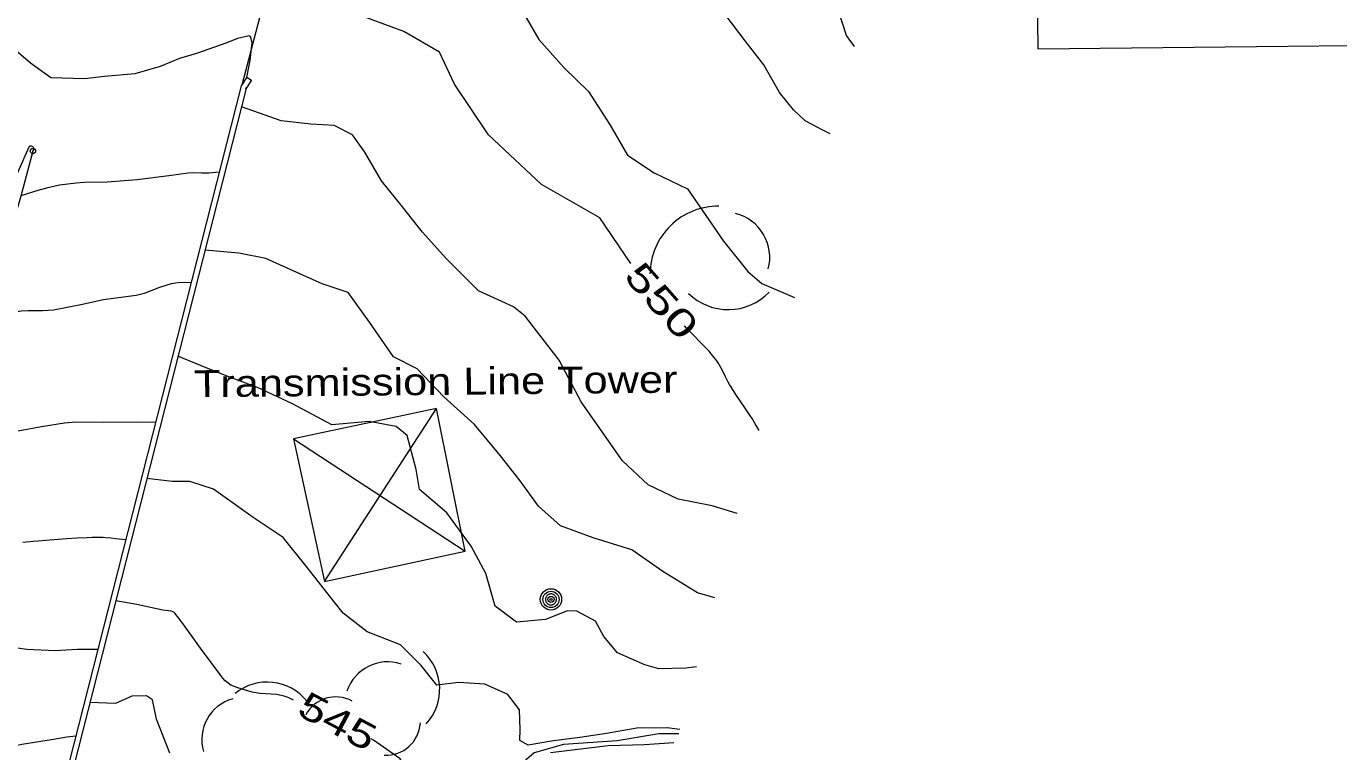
# Model space of a CAD drawing. Extents: x 2361284 to 2366480, y 6976556 to 6985346.
# Drawn here: x 2365134.5 to 2365368, y 6979955.5 to 6980084.5 of the extents above; entities that cross this region are included whole.
import ezdxf
from ezdxf.enums import TextEntityAlignment as Align

# ---------------------------------------------------------------- set-up
doc = ezdxf.new("R2010")
doc.units = 0
doc.header["$LTSCALE"] = 1.9
doc.header["$PDMODE"] = 32
doc.header["$PDSIZE"] = 0.95
for name, color, linetype, lineweight in [('12', 7, 'Continuous', 13), ('13', 7, 'Continuous', 13), ('16', 7, 'Continuous', 13), ('3', 7, 'Continuous', 13), ('4', 7, 'Continuous', 13), ('7', 7, 'Continuous', 13)]:
    doc.layers.add(name, color=color, linetype=linetype, lineweight=lineweight)

msp = doc.modelspace()

# ---------------------------------------------------------------- linework, layer by layer
at = {"layer": '12'}
for points in [[(2365242.023, 6980042.34), (2365236.485, 6980050.478), (2365226.158, 6980056.4), (2365216.724, 6980065.22), (2365210.648, 6980074.203), (2365207.984, 6980079.948), (2365201.669, 6980083.578), (2365194.905, 6980086.074)], [(2365264.846, 6980012.626), (2365264.444, 6980013.335), (2365264.17, 6980013.804), (2365263.607, 6980014.734), (2365263.214, 6980015.357), (2365262.4, 6980016.585), (2365260.731, 6980019.014), (2365259.915, 6980020.238), (2365259.56, 6980020.824), (2365259.339, 6980021.226), (2365258.924, 6980022.046), (2365258.389, 6980023.151), (2365258.113, 6980023.698), (2365257.822, 6980024.234), (2365257.668, 6980024.497), (2365257.34, 6980025.01), (2365257.164, 6980025.259), (2365256.883, 6980025.62), (2365256.324, 6980026.274), (2365255.942, 6980026.7), (2365255.159, 6980027.534), (2365254.36, 6980028.352), (2365253.285, 6980029.434), (2365252.75, 6980029.976), (2365251.958, 6980030.801), (2365251.569, 6980031.22)], [(2365152.147, 6979993.142), (2365150.969, 6979993.3), (2365150.38, 6979993.371), (2365149.497, 6979993.464), (2365148.613, 6979993.536), (2365148.171, 6979993.563), (2365147.287, 6979993.594), (2365146.845, 6979993.597), (2365146.182, 6979993.585), (2365145.267, 6979993.549), (2365143.436, 6979993.456), (2365141.605, 6979993.339), (2365137.946, 6979993.067), (2365136.582, 6979992.951), (2365135.674, 6979992.865), (2365133.857, 6979992.677)], [(2365182.028, 6979964.625), (2365181.043, 6979965.096), (2365180.376, 6979965.348), (2365178.978, 6979965.624), (2365176.071, 6979965.83), (2365174.645, 6979966.085), (2365172.086, 6979966.812), (2365170.884, 6979967.331), (2365169.854, 6979968.063), (2365169.431, 6979968.535), (2365165.47, 6979973.878), (2365163.981, 6979975.966), (2365161.977, 6979978.746), (2365160.88, 6979980.106), (2365160.702, 6979980.27), (2365160.271, 6979980.468), (2365158.755, 6979980.655), (2365154.115, 6979981.661), (2365150.379, 6979982.326)], [(2365250.569, 6979958.667), (2365247.009, 6979958.634), (2365239.6, 6979957.393), (2365230.047, 6979956.782), (2365224.81, 6979955.271), (2365218.045, 6979949.417), (2365215.027, 6979946.018), (2365213.055, 6979945.476), (2365208.815, 6979946.299), (2365206.607, 6979947.058), (2365204.861, 6979948.721), (2365201.009, 6979954.175), (2365196.257, 6979957.541), (2365195.815, 6979957.757)]]:
    msp.add_lwpolyline(points, dxfattribs=at)
at = {"layer": '13'}
for points in [[(2365221.541, 6980096.049), (2365222.164, 6980093.664), (2365222.025, 6980090.393), (2365223.07, 6980086.682), (2365225.674, 6980082.156), (2365230.172, 6980077.159), (2365234.473, 6980072.919), (2365238.379, 6980066.936), (2365241.46, 6980061.615), (2365246.17, 6980058.45), (2365252.108, 6980055.626), (2365258.517, 6980046.317), (2365262.848, 6980040.898), (2365265.321, 6980038.784), (2365271.122, 6980036.296)], [(2365281.799, 6980080.92), (2365280.39, 6980082.867), (2365277.628, 6980091.542)], [(2365277.496, 6980065.408), (2365276.049, 6980066.114), (2365273.023, 6980067.727), (2365270.994, 6980069.658), (2365268.475, 6980072.743), (2365265.678, 6980077.646), (2365262.358, 6980081.955), (2365258.793, 6980086.641)], [(2365173.695, 6980075.452), (2365174.287, 6980078.427), (2365174.666, 6980081.661), (2365174.386, 6980082.729), (2365174.125, 6980082.846), (2365172.049, 6980082.356), (2365170.136, 6980081.608), (2365167.964, 6980080.817), (2365164.734, 6980079.667), (2365161.752, 6980078.768), (2365158.305, 6980077.395), (2365153.777, 6980076.062), (2365148.392, 6980075.621), (2365144.826, 6980075.157), (2365138.833, 6980075.33), (2365135.238, 6980077.946), (2365131.81, 6980080.894), (2365127.298, 6980084.271)], [(2365260.937, 6979997.877), (2365256.514, 6979999.225), (2365250.462, 6980000.397), (2365245.088, 6980002.937), (2365240.517, 6980007.234), (2365233.198, 6980017.694), (2365229.266, 6980025.138), (2365223.201, 6980032.951), (2365221.135, 6980034.641), (2365214.938, 6980037.442), (2365209.143, 6980043.197), (2365204.958, 6980047.918), (2365201.395, 6980052.414), (2365197.681, 6980057.019), (2365194.722, 6980062.161), (2365192.533, 6980065.24), (2365189.257, 6980066.869), (2365185.113, 6980067.14), (2365179.819, 6980067.681), (2365175.986, 6980069.084), (2365172.755, 6980070.214)], [(2365168.795, 6980058.544), (2365166.967, 6980058.397), (2365165.726, 6980058.398), (2365164.07, 6980058.437), (2365163.247, 6980058.382), (2365159.83, 6980057.949), (2365154.176, 6980057.215), (2365148.881, 6980056.815), (2365144.842, 6980056.717), (2365143.355, 6980056.617), (2365140.395, 6980056.234), (2365138.049, 6980055.751), (2365136.51, 6980055.341), (2365133.473, 6980054.338)], [(2365256.96, 6979982.869), (2365253.911, 6979983.75), (2365247.724, 6979987.552), (2365242.217, 6979991.408), (2365235.298, 6979993.513), (2365229.506, 6979995.668), (2365225.572, 6979999.181), (2365222.339, 6980003.681), (2365218.827, 6980008.118), (2365214.184, 6980013.704), (2365208.777, 6980018.582), (2365203.989, 6980023.597), (2365199.789, 6980025.698), (2365195.52, 6980031.897), (2365191.72, 6980037.151), (2365187.135, 6980038.718), (2365181.399, 6980041.253), (2365177.101, 6980043.242), (2365172.282, 6980044.146), (2365166.267, 6980044.709)], [(2365163.802, 6980038.916), (2365161.434, 6980038.913), (2365160.262, 6980038.732), (2365158.174, 6980038.069), (2365155.446, 6980037.008), (2365154.042, 6980036.643), (2365148.18, 6980035.837), (2365144.158, 6980034.969), (2365139.316, 6980034.023), (2365137.401, 6980033.879), (2365134.821, 6980033.926), (2365133.538, 6980033.848), (2365130.88, 6980033.403), (2365129.566, 6980033.095), (2365127.61, 6980032.522)], [(2365253.707, 6979970.557), (2365251.829, 6979970.329), (2365246.989, 6979970.223), (2365244.512, 6979970.919), (2365239.641, 6979973.083), (2365237.214, 6979975.94), (2365235.739, 6979978.696), (2365232.43, 6979980.487), (2365230.771, 6979980.56), (2365226.855, 6979978.963), (2365221.699, 6979978.523), (2365217.872, 6979981.348), (2365216.246, 6979987.162), (2365213.63, 6979992.017), (2365209.273, 6979997.955), (2365204.404, 6980002.12), (2365203.83, 6980005.655), (2365202.212, 6980011.73), (2365200.26, 6980013.308), (2365195.468, 6980014.206), (2365188.843, 6980013.633), (2365181.806, 6980017.375), (2365175.63, 6980020.237), (2365170.501, 6980022.158), (2365166.496, 6980023.791), (2365161.455, 6980025.833)], [(2365157.467, 6980014.035), (2365154.276, 6980014.094), (2365148.248, 6980014.037), (2365143.307, 6980014.07), (2365141.243, 6980013.899), (2365137.144, 6980013.241), (2365133.32, 6980012.535), (2365132.121, 6980012.393), (2365129.701, 6980012.269), (2365127.268, 6980012.342), (2365125.646, 6980012.487), (2365122.427, 6980012.981)], [(2365250.772, 6979959.419), (2365248.518, 6979959.738), (2365243.069, 6979959.666), (2365237.708, 6979958.705), (2365232.935, 6979958), (2365228.27, 6979957.405), (2365223.767, 6979956.611), (2365222.279, 6979957.468), (2365222.31, 6979959.429), (2365222.227, 6979962.947), (2365220.161, 6979965.668), (2365216.023, 6979967.488), (2365211.38, 6979967.794), (2365207.515, 6979967.317), (2365204.731, 6979970.801), (2365201.056, 6979974.456), (2365195.104, 6979976.77), (2365190.852, 6979980.091), (2365189.253, 6979982.115), (2365184.504, 6979988.17), (2365180.164, 6979993.559), (2365174.82, 6979997.138), (2365167.751, 6980002.202), (2365163.578, 6980003.532), (2365160.417, 6980003.562), (2365155.912, 6980004.049)], [(2365147.191, 6979973.664), (2365143.521, 6979973.679), (2365139.622, 6979973.432), (2365134.59, 6979973.674), (2365133.297, 6979973.845), (2365131.577, 6979974.097), (2365130.716, 6979974.108), (2365124.652, 6979973.54), (2365121.504, 6979973.28), (2365117.256, 6979972.949), (2365111.977, 6979972.799)], [(2365159.977, 6979955.185), (2365157.639, 6979961.263), (2365156.946, 6979964.676), (2365155.83, 6979965.425), (2365153.26, 6979965.381), (2365150.313, 6979964.073), (2365145.781, 6979964.24)], [(2365143.258, 6979958.207), (2365141.649, 6979958.082), (2365139.283, 6979957.619), (2365133.681, 6979956.726), (2365126.974, 6979955.301), (2365120.466, 6979954.149), (2365119.147, 6979953.959), (2365116.509, 6979953.732), (2365113.456, 6979953.745), (2365111.42, 6979953.928), (2365107.349, 6979954.654)], [(2365249.694, 6979957.069), (2365244.467, 6979956.719), (2365237.979, 6979956.507), (2365227.72, 6979955.279)]]:
    msp.add_lwpolyline(points, dxfattribs=at)
at = {"layer": '16'}
for centre, radius, start, end in [((2365257.601, 6980040.361), 12.168, 89.47685, 179.47685), ((2365258.642, 6980043.397), 8.108, 345.49028, 75.49028), ((2365259.357, 6980044.267), 10.145, 225.82625, 315.82625), ((2365198.895, 6979966.589), 9.13, 317.49518, 47.49518), ((2365198.751, 6979963.851), 7.612, 71.62068, 161.62068), ((2365177.313, 6979958.72), 9.13, 38.72321, 128.72321), ((2365173.302, 6979957.592), 7.612, 106.05338, 196.05338), ((2365189.536, 6979959.146), 6.083, 61.38011, 151.38011), ((2365198.505, 6979960.938), 6.083, 266.75639, 356.75639)]:
    msp.add_arc(centre, radius, start, end, dxfattribs=at)
at = {"layer": '3'}
for p, q in [((2365181.84, 6980108.541), (2365172.788, 6980074.043)), ((2365173.705, 6980075.472), (2365174.51, 6980074.949))]:
    msp.add_line(p, q, dxfattribs=at)
for points in [[(2365173.705, 6980075.472), (2365172.709, 6980073.922), (2365172.711, 6980073.93)], [(2365172.711, 6980073.93), (2365040.06, 6979552.71), (2365040.135, 6979553.003)], [(2365173.641, 6980073.693), (2365040.991, 6979552.474), (2365041.014, 6979552.618)], [(2365174.51, 6980074.949), (2365173.514, 6980073.4), (2365173.641, 6980073.693)], [(2365134.895, 6980063.039), (2365134.89, 6980063.042), (2365112.009, 6980011.472), (2365092.933, 6979971.008)]]:
    msp.add_lwpolyline(points, dxfattribs=at)
for centre, radius, start, end in [((2363721.869, 6980661.044), 1518.218, 333.63328, 339.19676), ((2363721.869, 6980661.044), 1519.178, 333.63328, 339.19676), ((2371230.665, 6978402.865), 6316.887, 164.76949, 166.37948), ((2365135.29, 6980062.705), 0.518, 313.5569, 139.83789)]:
    msp.add_arc(centre, radius, start, end, dxfattribs=at)
msp.add_point((2365135.647, 6980062.329), dxfattribs=at)
at = {"layer": '4'}
msp.add_lwpolyline([(2365187.508, 6979985.749), (2365212.568, 6979991.177), (2365207.437, 6980016.519), (2365181.986, 6980011.138), (2365187.508, 6979985.749), (2365207.437, 6980016.519), (2365181.986, 6980011.138), (2365212.568, 6979991.177)], dxfattribs=at)
for radius in [1.9, 1.442, 0.539, 0.192]:
    msp.add_circle((2365227.821, 6979982.562), radius, dxfattribs=at)
for start, end in [(174.71552, 185.96556), (163.46611, 174.71615), (185.96287, 197.21291), (152.21535, 163.46538), (197.21479, 208.46483), (140.96646, 152.21649), (208.46822, 219.71826), (129.71376, 140.96379), (118.46406, 129.71409), (107.21593, 118.46597), (95.96582, 107.21585), (84.71553, 95.96557), (73.46552, 84.71555), (62.21535, 73.46538), (50.96397, 62.214), (39.71588, 50.96591), (309.71589, 320.96592), (28.46656, 39.7166), (320.96646, 332.21649), (17.21479, 28.46483), (332.21419, 343.46422), (5.96345, 17.21348), (343.46611, 354.71615), (354.71553, 5.96557), (219.71376, 230.96379), (230.96397, 242.214), (242.21812, 253.46815), (253.46258, 264.71261), (264.71553, 275.96557), (275.96582, 287.21585), (287.21593, 298.46597), (298.46406, 309.71409)]:
    msp.add_arc((2365227.821, 6979982.562), 0.973, start, end, dxfattribs=at)
at = {"layer": '7'}
msp.add_lwpolyline([(2365314.456, 6980080.506), (2365414.489, 6980081.556), (2365414.178, 6980120.996), (2365313.988, 6980119.965)], close=True, dxfattribs=at)

# ---------------------------------------------------------------- texts
at = {"layer": '12'}
for s, rotation, width, p in [(' 550 ', 311.488, 1.45, (2365245.717, 6980034.103)), (' 545 ', 332.128, 1.35, (2365188.749, 6979958.779))]:
    msp.add_text(s, height=4.8, rotation=rotation, dxfattribs=dict(at, width=width)).set_placement(p, align=Align.CENTER)
at = {"layer": '4', "width": 1.2}
msp.add_text('Transmission Line Tower', height=4.799, rotation=0.545, dxfattribs=at).set_placement((2365164.316, 6980018.529))

doc.saveas('drawing.dxf')
